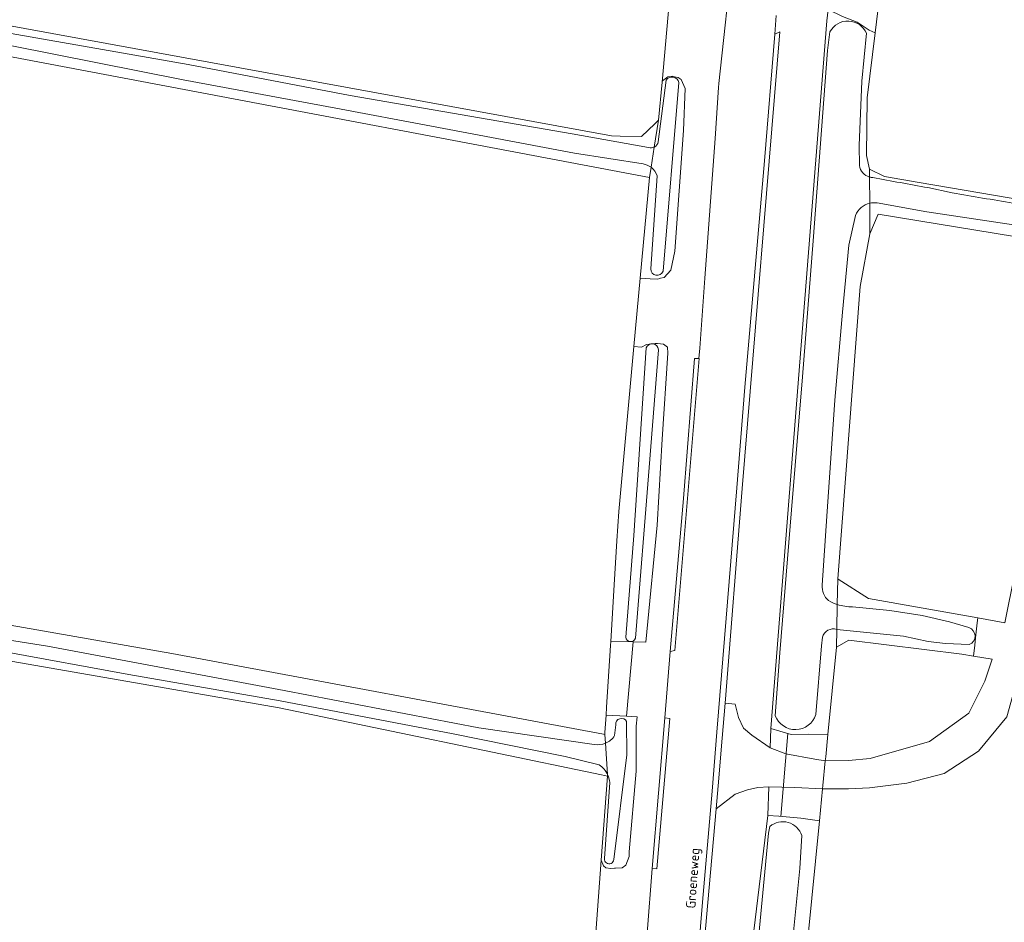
# Model space of a CAD drawing. Header units: metres. Extents: x 149984 to 156489, y 469398 to 478068.
# Tile 731 of 854: x 155308 to 155401, y 472333 to 472419. Entities that reach past the tile are written whole.
import ezdxf
from ezdxf.enums import TextEntityAlignment as Align

# ---------------------------------------------------------------- set-up
doc = ezdxf.new("R2010")
doc.units = ezdxf.units.M
doc.header["$LTSCALE"] = 0.75
for name, color, linetype, lineweight in [('B-WE-GR-GRAS-GV', 252, 'Continuous', 13), ('B-WE-KW-KUNSTWERK_DUIKER-G', 6, 'Continuous', 18), ('B-WE-OG-TERREIN_ERF-GV', 252, 'Continuous', 18), ('B-WE-OG-TERREIN_OEVER-GV', 252, 'Continuous', 18), ('B-WE-OG-TOPOGRAFIE-T18', 7, 'Continuous', 18), ('B-WE-OG-WATER-GV', 252, 'Continuous', 18), ('B-WE-OG-WATER_SLOOT-GV', 252, 'Continuous', 18), ('B-WE-OG-WEG-GV', 252, 'Continuous', 18), ('B-WE-VH-GESLOTENVERHARDING_ASFALT-GV', 252, 'Continuous', 18), ('B-WE-VH-GESLOTENVERHARDING_BETON-GV', 252, 'Continuous', 18), ('B-WE-VH-ONVERHARD-GV', 252, 'Continuous', 18)]:
    doc.layers.add(name, color=color, linetype=linetype, lineweight=lineweight)
doc.styles.add('NLCS-ISO-M500-T18', font='NLCS-ISO.ttf', dxfattribs={"height": 0.9})

msp = doc.modelspace()

# ---------------------------------------------------------------- linework, layer by layer
at = {"layer": 'B-WE-GR-GRAS-GV', "flags": 128}
for points in [[(155057.489, 472496.51), (155057.429, 472497.881), (155051.645, 472498.835), (155051.242, 472497.038), (155046.461, 472475.7), (155044.738, 472468.013), (155049.849, 472467.303), (155049.543, 472465.78), (155049.439, 472465.264), (155050.576, 472465.056), (155363.981, 472407.663), (155364.805, 472407.646), (155366.843, 472407.604), (155368.093, 472408.808), (155368.453, 472409.154), (155368.777, 472412.787), (155369.447, 472420.294), (155370.558, 472432.74), (155370.445, 472435.509), (155370.385, 472437.073)], [(155440.97, 472433.223), (155395.012, 472443.082), (155392.101, 472442.818), (155390.474, 472441.122), (155390.151, 472427.65), (155390.121, 472426.383), (155389.036, 472417.449), (155388.288, 472411.29), (155388.217, 472405.789), (155388.499, 472404.519), (155389.91, 472403.814), (155393.215, 472403.246), (155404.75, 472401.265)], [(155010.802, 472429.815), (155007.891, 472415.539), (155007.879, 472415.479), (155015.138, 472414.122), (155050.345, 472407.542), (155122.841, 472393.783), (155150.866, 472388.762), (155166.777, 472385.911), (155218.091, 472376.718), (155322.204, 472358.462), (155363.204, 472350.815), (155363.347, 472350.788), (155363.358, 472350.962), (155363.461, 472352.616), (155363.508, 472353.365), (155363.876, 472359.247), (155363.9, 472359.627), (155364.236, 472365.011), (155364.496, 472369.175), (155364.67, 472371.955), (155366.109, 472387.654), (155366.703, 472394.139), (155367.58, 472403.705), (155266.377, 472422.887)], [(155404.195, 472397.778), (155389.323, 472400.22), (155388.529, 472398.368), (155387.603, 472393.341), (155385.486, 472365.559), (155385.516, 472365.54), (155388.397, 472363.707), (155398.78, 472361.846), (155401.365, 472361.383), (155402.291, 472366.101), (155404.791, 472365.585), (155404.14, 472360.885), (155403.548, 472359.212), (155406.042, 472358.885)], [(155068.337, 472345.365), (155181.843, 472324.33), (155205.585, 472320.119), (155303.419, 472302.767), (155357.812, 472292.96), (155358.452, 472292.845), (155358.524, 472293.495), (155361.892, 472324.066), (155362.485, 472331.915), (155363.008, 472338.841), (155363.611, 472346.82), (155363.015, 472346.944), (155342.314, 472351.242), (155332.391, 472353.302), (155281.737, 472362.112), (155228.938, 472371.294), (155146.521, 472385.846)], [(155406.042, 472358.885), (155403.548, 472359.212), (155402.931, 472357.47), (155401.55, 472352.459), (155398.86, 472349.184), (155395.585, 472347.079), (155392.03, 472346.157), (155388.482, 472345.714), (155386.49, 472345.599), (155384.033, 472345.611), (155383.735, 472342.577), (155381.915, 472324.02), (155393.696, 472321.931), (155401.135, 472320.612), (155429.672, 472315.553), (155501.639, 472302.324), (155587.363, 472287.11), (155653.509, 472274.807), (155683.275, 472268.59), (155774.953, 472252.847)]]:
    msp.add_lwpolyline(points, dxfattribs=at)
msp.add_lwpolyline([(155398.378, 472358.23), (155397.26, 472358.416), (155386.545, 472359.738), (155385.354, 472359.077), (155384.538, 472350.758), (155384.333, 472348.666), (155384.294, 472348.273), (155386.509, 472348.298), (155388.568, 472348.482), (155394.181, 472350.119), (155397.924, 472352.809), (155399.444, 472355.85), (155400.14, 472357.936)], close=True, dxfattribs=at)
at = {"layer": 'B-WE-KW-KUNSTWERK_DUIKER-G', "flags": 128}
msp.add_lwpolyline([(155380.078, 472342.98), (155380.73, 472350.855)], dxfattribs=at)
at = {"layer": 'B-WE-OG-TERREIN_ERF-GV', "flags": 128}
msp.add_lwpolyline([(155401.365, 472361.383), (155398.78, 472361.846), (155398.728, 472361.379), (155398.569, 472359.947), (155398.495, 472359.276), (155398.378, 472358.23), (155400.14, 472357.936), (155399.444, 472355.85), (155397.924, 472352.809), (155394.181, 472350.119), (155388.568, 472348.482), (155386.509, 472348.298), (155384.294, 472348.273), (155384.063, 472345.915), (155384.033, 472345.611), (155386.49, 472345.599), (155388.482, 472345.714), (155392.03, 472346.157), (155395.585, 472347.079), (155398.86, 472349.184), (155401.55, 472352.459)], dxfattribs=at)
at = {"layer": 'B-WE-OG-TERREIN_OEVER-GV', "flags": 128}
for points in [[(155368.044, 472406.601), (155368.453, 472409.154), (155368.093, 472408.808), (155366.843, 472407.604), (155364.805, 472407.646), (155363.981, 472407.663), (155050.576, 472465.056), (155049.439, 472465.264)], [(155049.985, 472464.088), (155055.806, 472463.181), (155069.761, 472460.654), (155086.195, 472457.74), (155101.543, 472454.944), (155113.425, 472453.084), (155127.903, 472450.475), (155140.171, 472448.278), (155153.787, 472445.711), (155168.866, 472442.868), (155184.045, 472440.163), (155197.838, 472437.659), (155209.892, 472435.214), (155226.211, 472432.246), (155240.694, 472429.506), (155257.183, 472426.393), (155274.049, 472423.29), (155289.142, 472420.738), (155303.629, 472417.953), (155323.736, 472414.443), (155339.159, 472411.513), (155360.236, 472407.854), (155367.508, 472406.549)], [(155366.982, 472405), (155360.46, 472406.009), (155346.871, 472408.576), (155337.768, 472410.292), (155323.266, 472412.985), (155306.977, 472416.222), (155288.34, 472419.532), (155273.377, 472422.23), (155258.506, 472424.96), (155246.484, 472427.158), (155232.475, 472429.713), (155218.998, 472432.196), (155202.788, 472434.965), (155188.15, 472437.696), (155170.237, 472441.071), (155156.213, 472443.651), (155140.462, 472446.73), (155122.582, 472449.62), (155106.534, 472452.328), (155102.391, 472453.021), (155085.648, 472456.391), (155057.877, 472461.499), (155050.038, 472462.819)], [(155049.122, 472461.902), (155049.948, 472461.781), (155086.328, 472455.563), (155100.351, 472452.521), (155165.703, 472441.276), (155266.377, 472422.887), (155367.58, 472403.705), (155367.737, 472404.686)], [(154982.236, 472420.04), (154981.44, 472417.126), (154981.288, 472416.538), (154996.811, 472414.264), (155000.3, 472413.753), (155009.07, 472411.775), (155027.551, 472408.139), (155031.154, 472407.431), (155073.628, 472399.075), (155146.521, 472385.846), (155228.938, 472371.294), (155281.737, 472362.112), (155332.391, 472353.302), (155342.314, 472351.242), (155363.015, 472346.944), (155363.611, 472346.82), (155363.601, 472346.976)], [(155363.403, 472349.941), (155363.347, 472350.788), (155363.204, 472350.815), (155322.204, 472358.462), (155218.091, 472376.718), (155166.777, 472385.911), (155150.866, 472388.762), (155122.841, 472393.783), (155050.345, 472407.542), (155015.138, 472414.122), (155007.879, 472415.479), (155007.891, 472415.539), (155006.35, 472415.84), (155000, 472416.946), (154982.236, 472420.04)], [(155389.036, 472417.449), (155388.478, 472417.728), (155387.313, 472418.484), (155385.929, 472419.004), (155384.553, 472419.692), (155384.45, 472418.59), (155379.121, 472351.349), (155379.98, 472351.085), (155381.04, 472350.76), (155382.72, 472350.82), (155384.538, 472350.758), (155385.354, 472359.077), (155385.388, 472360.768)], [(155379.537, 472352.547), (155379.989, 472358.524), (155381.079, 472372.123), (155382.126, 472384.751), (155383.149, 472397.696), (155384.489, 472415.766), (155384.739, 472417.555)], [(155388.207, 472417.416), (155387.758, 472412.882), (155387.525, 472406.756), (155387.537, 472404.846)], [(155388.503, 472403.758), (155388.499, 472404.519), (155388.217, 472405.789), (155388.288, 472411.29), (155389.036, 472417.449)], [(155367.737, 472404.686), (155367.58, 472403.705), (155366.703, 472394.139), (155367.66, 472394.09), (155368.36, 472394.06), (155368.574, 472394.116), (155368.622, 472394.128), (155368.98, 472394.22), (155369.62, 472394.89), (155369.98, 472396.71), (155370.81, 472408.19), (155370.98, 472412.16), (155370.61, 472413.03), (155370.32, 472413.21), (155369.968, 472413.289), (155369.74, 472413.34), (155369.34, 472413.29), (155368.83, 472412.9), (155368.777, 472412.787), (155368.453, 472409.154), (155368.044, 472406.601)], [(155368.417, 472407.11), (155369.179, 472412.97)], [(155370.378, 472412.74), (155368.872, 472394.794)], [(155404.75, 472401.265), (155393.215, 472403.246), (155389.91, 472403.814), (155388.499, 472404.519), (155388.503, 472403.758)], [(155367.712, 472395.025), (155368.313, 472403.862)], [(155394.05, 472402.748), (155396.364, 472402.242)], [(155385.436, 472363.128), (155385.486, 472365.559), (155387.603, 472393.341), (155388.529, 472398.368), (155388.515, 472401.266)], [(155388.515, 472401.266), (155388.529, 472398.368), (155389.323, 472400.22), (155404.195, 472397.778)], [(155404.504, 472398.931), (155402.802, 472399.102), (155393.947, 472400.461), (155389.223, 472401.304)], [(155387.159, 472400.11), (155386.539, 472397.284), (155385.936, 472390.909), (155385.205, 472382.562), (155384.452, 472371.531), (155384.002, 472364.98)], [(155365.341, 472360.029), (155366.092, 472369.695), (155367.275, 472387.515)], [(155368.436, 472387.344), (155367.569, 472376.147), (155366.247, 472359.927)], [(155362.81, 472347.88), (155359.589, 472348.678), (155348.922, 472350.821), (155332.492, 472353.973), (155318.113, 472356.461), (155306.373, 472358.64), (155290.222, 472361.408), (155277.912, 472363.609), (155261.362, 472366.664), (155243.383, 472369.489), (155224.531, 472373.111), (155208.48, 472375.697), (155189.165, 472379.433), (155169.933, 472382.945)], [(155172.526, 472383.588), (155189.033, 472380.649), (155206.246, 472377.332), (155222.256, 472374.555), (155235.404, 472372.053), (155253.044, 472369.127), (155266.389, 472366.899), (155274.701, 472365.33), (155289.198, 472362.52), (155310.381, 472359.159), (155332.875, 472354.969), (155351.367, 472351.396), (155362.342, 472349.835)], [(155397.971, 472359.324), (155395.711, 472359.408), (155394.065, 472359.61), (155391.723, 472360.124), (155385.388, 472360.768), (155385.354, 472359.077), (155386.545, 472359.738), (155397.26, 472358.416), (155398.378, 472358.23), (155398.495, 472359.276), (155398.569, 472359.947), (155398.728, 472361.379), (155398.78, 472361.846), (155388.397, 472363.707), (155385.516, 472365.54)], [(155385.516, 472365.54), (155385.486, 472365.559), (155385.436, 472363.128)], [(155386.889, 472362.915), (155390.44, 472362.551), (155393.485, 472362.095), (155396.094, 472361.477), (155397.936, 472360.929)], [(155384.013, 472360.019), (155383.941, 472359.198), (155383.39, 472352.659)], [(155363.601, 472346.976), (155363.611, 472346.82), (155363.008, 472338.841), (155363.21, 472338.3), (155363.44, 472338.1), (155363.9, 472338.04), (155364.258, 472338.063), (155364.372, 472338.07), (155365, 472338.11), (155365.35, 472338.35), (155365.67, 472339.18), (155365.65, 472339.62), (155366.33, 472347.28), (155366.312, 472351.564), (155366.414, 472352.448), (155365.411, 472352.505), (155363.461, 472352.616), (155363.358, 472350.962), (155363.347, 472350.788), (155363.403, 472349.941)], [(155365.414, 472352.008), (155365.433, 472348.842), (155364.187, 472338.889)], [(155364.271, 472350.664), (155364.383, 472351.684)], [(155363.324, 472338.976), (155363.805, 472346.221)], [(155378.82, 472343.08), (155377.36, 472330.8), (155376.39, 472322.07), (155373.22, 472286.01), (155372.86, 472277.43)], [(155381.728, 472322.629), (155381.915, 472324.02), (155383.735, 472342.577), (155381.96, 472342.83), (155379.881, 472342.996), (155378.82, 472343.08)], [(155373.376, 472278.388), (155373.766, 472285.149), (155374.63, 472295.207), (155375.721, 472308.218), (155377.149, 472323.039), (155378.886, 472341.406), (155379.029, 472342.036)], [(155382.061, 472341.18), (155381.889, 472338.038), (155380.507, 472324.401)]]:
    msp.add_lwpolyline(points, dxfattribs=at)
at = {"layer": 'B-WE-OG-TERREIN_OEVER-GV'}
for points in [[(155384.739, 472417.555, -0.630051), (155388.207, 472417.416)], [(155369.179, 472412.97, -0.663018), (155370.378, 472412.74)], [(155367.508, 472406.549, 0.194741), (155368.044, 472406.601)], [(155368.044, 472406.601, 0.232422), (155368.417, 472407.11)], [(155367.737, 472404.686, 0.127103), (155366.982, 472405)], [(155368.313, 472403.862, 0.157762), (155367.737, 472404.686)], [(155387.537, 472404.846, 0.29715), (155388.503, 472403.758)], [(155388.503, 472403.758, 0.060582), (155388.812, 472403.711)], [(155388.812, 472403.711, 0.003411), (155394.05, 472402.748)], [(155396.364, 472402.242, 0.00166), (155402.131, 472401.286)], [(155388.515, 472401.266, 0.23934), (155387.159, 472400.11)], [(155389.223, 472401.304, 0.090744), (155388.515, 472401.266)], [(155368.872, 472394.794, -0.846799), (155367.712, 472395.025)], [(155367.275, 472387.515, -0.807186), (155368.436, 472387.344)], [(155384.002, 472364.98, 0.247761), (155384.612, 472363.498)], [(155384.612, 472363.498, 0.051695), (155385.436, 472363.128)], [(155385.436, 472363.128, 0.085701), (155386.889, 472362.915)], [(155385.388, 472360.768, 0.408941), (155384.013, 472360.019)], [(155397.936, 472360.929, -0.718327), (155397.971, 472359.324)], [(155366.247, 472359.927, -0.816377), (155365.341, 472360.029)], [(155364.383, 472351.684, -0.829613), (155365.414, 472352.008)], [(155383.39, 472352.659, -0.705958), (155379.537, 472352.547)], [(155363.403, 472349.941, 0.153916), (155364.271, 472350.664)], [(155362.342, 472349.835, 0.144924), (155363.403, 472349.941)], [(155363.601, 472346.976, 0.138461), (155362.81, 472347.88)], [(155363.805, 472346.221, 0.088943), (155363.601, 472346.976)], [(155379.029, 472342.036, -0.527824), (155382.061, 472341.18)], [(155364.187, 472338.889, -1.025016), (155363.324, 472338.976)]]:
    msp.add_lwpolyline(points, format="xyb", dxfattribs=at)
at = {"layer": 'B-WE-OG-TERREIN_OEVER-GV', "flags": 128}
msp.add_lwpolyline([(155368.35, 472387.93), (155368.112, 472387.921), (155367.81, 472387.91), (155367.29, 472387.83), (155366.84, 472387.59), (155366.109, 472387.654), (155364.67, 472371.955), (155364.496, 472369.175), (155364.236, 472365.011), (155363.9, 472359.627), (155366.043, 472359.582), (155367.237, 472359.557), (155367.35, 472360.53), (155368.31, 472370.67), (155368.8, 472378.83), (155369.34, 472387), (155369.3, 472387.6), (155368.93, 472387.87)], close=True, dxfattribs=at)
at = {"layer": 'B-WE-OG-WATER-GV'}
for points in [[(155388.812, 472403.711, -0.060582), (155388.503, 472403.758)], [(155394.05, 472402.748, -0.003411), (155388.812, 472403.711)], [(155402.131, 472401.286, -0.00166), (155396.364, 472402.242)], [(155388.515, 472401.266, -0.090744), (155389.223, 472401.304)]]:
    msp.add_lwpolyline(points, format="xyb", dxfattribs=at)
at = {"layer": 'B-WE-OG-WATER-GV', "flags": 128}
for points in [[(155388.503, 472403.758), (155388.515, 472401.266)], [(155396.364, 472402.242), (155394.05, 472402.748)], [(155389.223, 472401.304), (155393.947, 472400.461), (155402.802, 472399.102), (155404.504, 472398.931)]]:
    msp.add_lwpolyline(points, dxfattribs=at)
at = {"layer": 'B-WE-OG-WATER_SLOOT-GV', "flags": 128}
for points in [[(155367.508, 472406.549), (155360.236, 472407.854), (155339.159, 472411.513), (155323.736, 472414.443), (155303.629, 472417.953), (155289.142, 472420.738), (155274.049, 472423.29), (155257.183, 472426.393), (155240.694, 472429.506), (155226.211, 472432.246), (155209.892, 472435.214), (155197.838, 472437.659), (155184.045, 472440.163), (155168.866, 472442.868), (155153.787, 472445.711), (155140.171, 472448.278), (155127.903, 472450.475), (155113.425, 472453.084), (155101.543, 472454.944), (155086.195, 472457.74), (155069.761, 472460.654), (155055.806, 472463.181), (155049.985, 472464.088)], [(155050.038, 472462.819), (155057.877, 472461.499), (155085.648, 472456.391), (155102.391, 472453.021), (155106.534, 472452.328), (155122.582, 472449.62), (155140.462, 472446.73), (155156.213, 472443.651), (155170.237, 472441.071), (155188.15, 472437.696), (155202.788, 472434.965), (155218.998, 472432.196), (155232.475, 472429.713), (155246.484, 472427.158), (155258.506, 472424.96), (155273.377, 472422.23), (155288.34, 472419.532), (155306.977, 472416.222), (155323.266, 472412.985), (155337.768, 472410.292), (155346.871, 472408.576), (155360.46, 472406.009), (155366.982, 472405)], [(155384.739, 472417.555), (155384.489, 472415.766), (155383.149, 472397.696), (155382.126, 472384.751), (155381.079, 472372.123), (155379.989, 472358.524), (155379.537, 472352.547)], [(155387.537, 472404.846), (155387.525, 472406.756), (155387.758, 472412.882), (155388.207, 472417.416)], [(155369.179, 472412.97), (155368.417, 472407.11)], [(155368.872, 472394.794), (155370.378, 472412.74)], [(155368.044, 472406.601), (155367.737, 472404.686)], [(155367.737, 472404.686), (155368.044, 472406.601)], [(155368.313, 472403.862), (155367.712, 472395.025)], [(155388.515, 472401.266), (155388.503, 472403.758)], [(155384.002, 472364.98), (155384.452, 472371.531), (155385.205, 472382.562), (155385.936, 472390.909), (155386.539, 472397.284), (155387.159, 472400.11)], [(155367.275, 472387.515), (155366.092, 472369.695), (155365.341, 472360.029)], [(155366.247, 472359.927), (155367.569, 472376.147), (155368.436, 472387.344)], [(155169.933, 472382.945), (155189.165, 472379.433), (155208.48, 472375.697), (155224.531, 472373.111), (155243.383, 472369.489), (155261.362, 472366.664), (155277.912, 472363.609), (155290.222, 472361.408), (155306.373, 472358.64), (155318.113, 472356.461), (155332.492, 472353.973), (155348.922, 472350.821), (155359.589, 472348.678), (155362.81, 472347.88)], [(155362.342, 472349.835), (155351.367, 472351.396), (155332.875, 472354.969), (155310.381, 472359.159), (155289.198, 472362.52), (155274.701, 472365.33), (155266.389, 472366.899), (155253.044, 472369.127), (155235.404, 472372.053), (155222.256, 472374.555), (155206.246, 472377.332), (155189.033, 472380.649), (155172.526, 472383.588)], [(155385.388, 472360.768), (155385.436, 472363.128)], [(155385.436, 472363.128), (155385.388, 472360.768), (155391.723, 472360.124), (155394.065, 472359.61), (155395.711, 472359.408), (155397.971, 472359.324)], [(155397.936, 472360.929), (155396.094, 472361.477), (155393.485, 472362.095), (155390.44, 472362.551), (155386.889, 472362.915)], [(155383.39, 472352.659), (155383.941, 472359.198), (155384.013, 472360.019)], [(155364.187, 472338.889), (155365.433, 472348.842), (155365.414, 472352.008)], [(155364.383, 472351.684), (155364.271, 472350.664)], [(155363.403, 472349.941), (155363.601, 472346.976)], [(155363.601, 472346.976), (155363.403, 472349.941)], [(155363.805, 472346.221), (155363.324, 472338.976)], [(155379.029, 472342.036), (155378.886, 472341.406), (155377.149, 472323.039), (155375.721, 472308.218), (155374.63, 472295.207), (155373.766, 472285.149), (155373.376, 472278.388)], [(155380.507, 472324.401), (155381.889, 472338.038), (155382.061, 472341.18)]]:
    msp.add_lwpolyline(points, dxfattribs=at)
at = {"layer": 'B-WE-OG-WATER_SLOOT-GV'}
for points in [[(155388.207, 472417.416, 0.630051), (155384.739, 472417.555)], [(155370.378, 472412.74, 0.663018), (155369.179, 472412.97)], [(155368.044, 472406.601, -0.194741), (155367.508, 472406.549)], [(155368.417, 472407.11, -0.232422), (155368.044, 472406.601)], [(155366.982, 472405, -0.127103), (155367.737, 472404.686)], [(155367.737, 472404.686, -0.157762), (155368.313, 472403.862)], [(155388.503, 472403.758, -0.29715), (155387.537, 472404.846)], [(155387.159, 472400.11, -0.23934), (155388.515, 472401.266)], [(155367.712, 472395.025, 0.846799), (155368.872, 472394.794)], [(155368.436, 472387.344, 0.807186), (155367.275, 472387.515)], [(155384.612, 472363.498, -0.247761), (155384.002, 472364.98)], [(155385.436, 472363.128, -0.051695), (155384.612, 472363.498)], [(155386.889, 472362.915, -0.085701), (155385.436, 472363.128)], [(155384.013, 472360.019, -0.408941), (155385.388, 472360.768)], [(155397.971, 472359.324, 0.718327), (155397.936, 472360.929)], [(155365.341, 472360.029, 0.816377), (155366.247, 472359.927)], [(155365.414, 472352.008, 0.829613), (155364.383, 472351.684)], [(155379.537, 472352.547, 0.705958), (155383.39, 472352.659)], [(155364.271, 472350.664, -0.153916), (155363.403, 472349.941)], [(155363.403, 472349.941, -0.144924), (155362.342, 472349.835)], [(155362.81, 472347.88, -0.138461), (155363.601, 472346.976)], [(155363.601, 472346.976, -0.088943), (155363.805, 472346.221)], [(155382.061, 472341.18, 0.527824), (155379.029, 472342.036)], [(155363.324, 472338.976, 1.025016), (155364.187, 472338.889)]]:
    msp.add_lwpolyline(points, format="xyb", dxfattribs=at)
at = {"layer": 'B-WE-OG-WEG-GV', "flags": 128}
for points in [[(155385.929, 472419.004), (155387.313, 472418.484), (155388.478, 472417.728), (155389.036, 472417.449), (155390.121, 472426.383)], [(155369.447, 472420.294), (155368.777, 472412.787), (155368.83, 472412.9), (155369.34, 472413.29), (155369.74, 472413.34), (155369.968, 472413.289), (155370.32, 472413.21), (155370.61, 472413.03), (155370.98, 472412.16), (155370.81, 472408.19), (155369.98, 472396.71), (155369.62, 472394.89), (155368.98, 472394.22), (155368.622, 472394.128), (155368.574, 472394.116), (155368.36, 472394.06), (155367.66, 472394.09), (155366.703, 472394.139), (155366.109, 472387.654), (155366.84, 472387.59), (155367.29, 472387.83), (155367.81, 472387.91), (155368.112, 472387.921), (155368.35, 472387.93), (155368.93, 472387.87), (155369.3, 472387.6), (155369.34, 472387), (155368.8, 472378.83), (155368.31, 472370.67), (155367.35, 472360.53), (155367.237, 472359.557), (155366.043, 472359.582), (155365.411, 472352.505), (155366.414, 472352.448), (155366.312, 472351.564), (155366.33, 472347.28), (155365.65, 472339.62), (155365.67, 472339.18), (155365.35, 472338.35), (155365, 472338.11), (155364.372, 472338.07), (155364.258, 472338.063), (155363.9, 472338.04), (155363.44, 472338.1), (155363.21, 472338.3), (155363.008, 472338.841), (155362.485, 472331.915)], [(155358.112, 472239.111), (155359.808, 472243.571), (155360.116, 472245.643), (155361.237, 472259.105), (155361.341, 472260.359), (155361.779, 472265.626), (155361.942, 472267.583), (155363.125, 472281.793), (155367.354, 472331.887), (155367.849, 472338.041), (155369.035, 472352.342), (155369.548, 472358.672), (155370.814, 472373.212), (155371.854, 472386.506), (155372.285, 472386.497), (155372.358, 472387.491), (155372.845, 472394.132), (155373.82, 472407.42), (155374.15, 472412.28), (155374.189, 472412.643), (155374.791, 472418.187), (155374.95, 472419.65)], [(155379.63, 472419.1), (155379.488, 472417.319), (155379.961, 472417.541), (155376.398, 472374.169), (155374.765, 472353.736), (155375.738, 472353.641), (155376.048, 472352.382), (155376.522, 472351.372), (155377.302, 472350.699), (155379.053, 472349.493), (155379.121, 472351.349), (155384.45, 472418.59), (155384.553, 472419.692)], [(155378.919, 472345.807), (155377.876, 472345.723), (155376.891, 472345.524), (155375.743, 472345.112), (155373.929, 472343.718), (155373.118, 472334.797), (155371.299, 472314.093), (155368.134, 472270.717), (155368.112, 472270.407)], [(155372.86, 472277.43), (155373.22, 472286.01), (155376.39, 472322.07), (155377.36, 472330.8), (155378.82, 472343.08), (155378.919, 472345.807)]]:
    msp.add_lwpolyline(points, dxfattribs=at)
for points in [[(155363.461, 472352.616), (155365.411, 472352.505), (155366.043, 472359.582), (155363.9, 472359.627), (155363.876, 472359.247), (155363.508, 472353.365)], [(155384.538, 472350.758), (155382.72, 472350.82), (155381.04, 472350.76), (155379.98, 472351.085), (155379.121, 472351.349), (155379.053, 472349.493), (155380.529, 472348.941), (155383.297, 472348.436), (155384.294, 472348.273), (155384.333, 472348.666)], [(155384.033, 472345.611), (155381.409, 472345.746), (155378.919, 472345.807), (155378.82, 472343.08), (155379.881, 472342.996), (155381.96, 472342.83), (155383.735, 472342.577)]]:
    msp.add_lwpolyline(points, close=True, dxfattribs=at)
at = {"layer": 'B-WE-VH-GESLOTENVERHARDING_ASFALT-GV', "flags": 128}
for points in [[(155374.95, 472419.65), (155374.791, 472418.187), (155374.189, 472412.643), (155374.15, 472412.28), (155373.82, 472407.42), (155372.845, 472394.132), (155372.358, 472387.491), (155372.285, 472386.497), (155372.31, 472386.497), (155369.984, 472358.761), (155369.548, 472358.672), (155369.035, 472352.342)], [(155368.094, 472273.276), (155368.131, 472274.046), (155367.487, 472274.015), (155367.71, 472276.84), (155368.73, 472288.66), (155369.36, 472296.19), (155370.1, 472304.66), (155370.8, 472314.13), (155371.67, 472323.26), (155372.62, 472334.84), (155373.541, 472345.402), (155374.001, 472351), (155375.9, 472374.21), (155376.64, 472383.78), (155378.53, 472405.28), (155379.488, 472417.319), (155379.63, 472419.1)], [(155369.035, 472352.342), (155369.522, 472352.303), (155368.297, 472337.995), (155367.849, 472338.041), (155367.354, 472331.887), (155367.771, 472331.842), (155360.82, 472251.829), (155366.062, 472251.649)]]:
    msp.add_lwpolyline(points, dxfattribs=at)
at = {"layer": 'B-WE-VH-GESLOTENVERHARDING_BETON-GV', "flags": 128}
msp.add_lwpolyline([(155368.112, 472270.407), (155368.134, 472270.717), (155371.299, 472314.093), (155373.118, 472334.797), (155373.929, 472343.718), (155374.128, 472345.902), (155374.5, 472350.415), (155374.765, 472353.736), (155376.398, 472374.169), (155379.961, 472417.541), (155379.488, 472417.319), (155378.53, 472405.28), (155376.64, 472383.78), (155375.9, 472374.21), (155374.001, 472351), (155373.541, 472345.402), (155372.62, 472334.84), (155371.67, 472323.26), (155370.8, 472314.13), (155370.1, 472304.66), (155369.36, 472296.19), (155368.73, 472288.66), (155367.71, 472276.84), (155367.487, 472274.015)], dxfattribs=at)
for points in [[(155369.548, 472358.672), (155369.984, 472358.761), (155372.31, 472386.497), (155372.285, 472386.497), (155371.854, 472386.506), (155370.814, 472373.212)], [(155367.849, 472338.041), (155368.297, 472337.995), (155369.522, 472352.303), (155369.035, 472352.342)]]:
    msp.add_lwpolyline(points, close=True, dxfattribs=at)
at = {"layer": 'B-WE-VH-ONVERHARD-GV', "flags": 128}
msp.add_lwpolyline([(155379.053, 472349.493), (155377.302, 472350.699), (155376.522, 472351.372), (155376.048, 472352.382), (155375.738, 472353.641), (155374.765, 472353.736), (155374.5, 472350.415), (155374.128, 472345.902), (155373.929, 472343.718), (155375.743, 472345.112), (155376.891, 472345.524), (155377.876, 472345.723), (155378.919, 472345.807), (155381.409, 472345.746), (155384.033, 472345.611), (155384.063, 472345.915), (155384.294, 472348.273), (155383.297, 472348.436), (155380.529, 472348.941)], close=True, dxfattribs=at)

# ---------------------------------------------------------------- texts
at = {"layer": 'B-WE-OG-TOPOGRAFIE-T18', "style": 'NLCS-ISO-M500-T18'}
msp.add_text('Groeneweg', height=0.9, rotation=85.9, dxfattribs=at).set_placement((155371.832, 472337.107), align=Align.MIDDLE)

doc.saveas('drawing.dxf')
